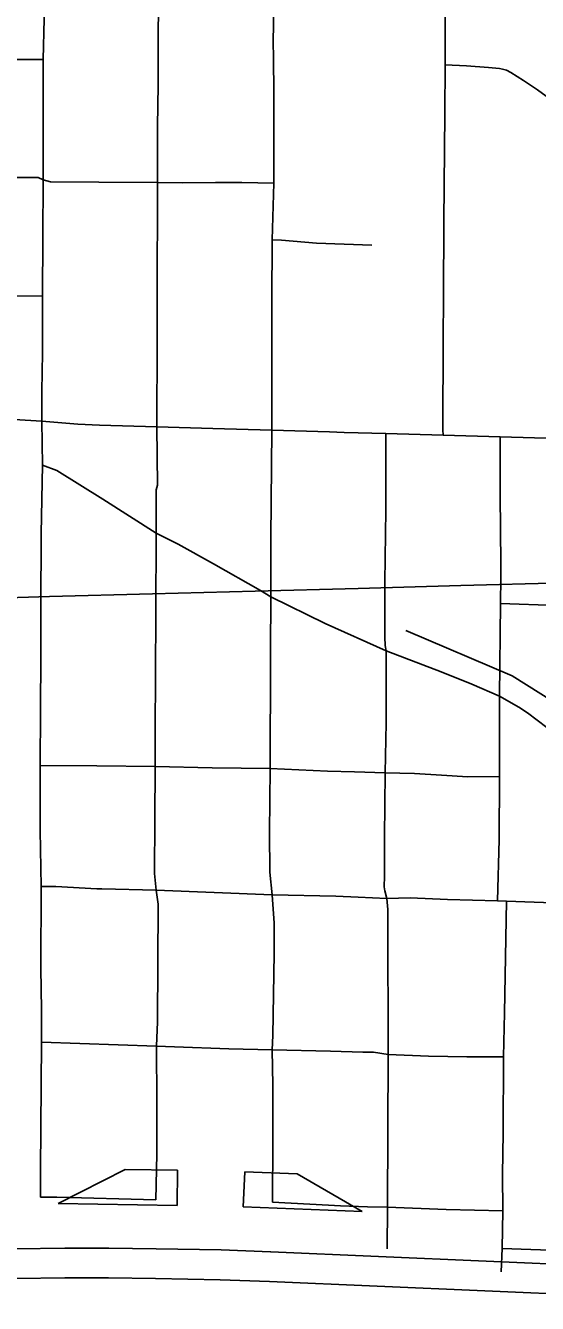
# Model space of a CAD drawing. Extents: x -19 to 366, y -4 to 359.
# Drawn here: x 152.547 to 152.823, y 191.169 to 191.86 of the extents above; entities that cross this region are included whole.
import ezdxf

# ---------------------------------------------------------------- set-up
doc = ezdxf.new("R2010")
doc.units = 0
for name, color, linetype in [('R_Exist Surface Annot', 7, 'Continuous'), ('R_Striping', 7, 'Continuous'), ('R_Temp Easement', 7, 'Continuous'), ('R_Xsect Slope', 7, 'Continuous'), ('Sheet Fence', 7, 'Continuous')]:
    doc.layers.add(name, color=color, linetype=linetype)

msp = doc.modelspace()

# ---------------------------------------------------------------- linework, layer by layer
at = {"layer": 'R_Exist Surface Annot'}
msp.add_line((152.67838, 191.18106), (152.67829, 191.18106), dxfattribs=at)
for points in [[(152.42277, 191.19631), (152.45895, 191.19699), (152.54129, 191.19871), (152.56769, 191.19913), (152.5915, 191.19914), (152.61707, 191.19873), (152.65216, 191.19812), (152.67888, 191.19715)], [(152.67908, 191.19714), (152.85351, 191.18959), (152.92164, 191.18668)], [(152.67829, 191.18106), (152.65173, 191.18203), (152.6168, 191.18264), (152.59137, 191.18304), (152.56782, 191.18303), (152.54159, 191.18262), (152.45927, 191.1809), (152.42308, 191.18021)], [(152.92096, 191.1706), (152.85282, 191.17351), (152.67838, 191.18106)]]:
    msp.add_lwpolyline(points, dxfattribs=at)
at = {"layer": 'R_Striping'}
for points in [[(152.61787, 191.77511), (152.61788, 191.80559), (152.61812, 191.82774), (152.61826, 191.83889), (152.61827, 191.84148), (152.61831, 191.88289), (152.619, 191.90759)], [(152.68061, 191.7748), (152.68073, 191.8224), (152.6804, 191.84368), (152.68031, 191.84991), (152.68073, 191.87395), (152.68086, 191.90768)], [(152.77324, 191.83881), (152.77336, 191.90706)], [(152.55612, 191.84163), (152.55663, 191.86359), (152.55661, 191.87456)], [(152.55612, 191.84163), (152.52614, 191.84169), (152.49631, 191.84211), (152.49493, 191.84213), (152.4654, 191.84222), (152.43462, 191.84254)], [(152.5561, 191.80991), (152.55612, 191.84163)], [(152.77215, 191.63861), (152.7719, 191.64146), (152.7721, 191.69028), (152.77224, 191.71334), (152.77249, 191.75389), (152.77302, 191.81235), (152.77324, 191.83881)], [(152.83569, 191.81609), (152.82306, 191.82513), (152.81551, 191.83028), (152.80861, 191.83466), (152.80628, 191.83575), (152.80422, 191.83637), (152.80251, 191.83671), (152.79664, 191.83733), (152.78477, 191.83824), (152.77324, 191.83881)], [(152.55615, 191.77659), (152.5561, 191.80991)], [(152.55615, 191.77659), (152.55334, 191.77786), (152.50339, 191.7779), (152.49809, 191.77795), (152.45807, 191.77833), (152.43787, 191.77823), (152.43431, 191.77859)], [(152.55592, 191.74559), (152.55615, 191.77659)], [(152.5862, 191.77524), (152.55995, 191.77543), (152.55615, 191.77659)], [(152.61787, 191.77511), (152.5862, 191.77524)], [(152.61753, 191.64306), (152.61756, 191.68944), (152.61763, 191.7117), (152.61787, 191.77511)], [(152.64913, 191.77514), (152.63113, 191.775), (152.61787, 191.77511)], [(152.68061, 191.7748), (152.66334, 191.77509), (152.64913, 191.77514)], [(152.67971, 191.74409), (152.68061, 191.7748)], [(152.55578, 191.71363), (152.55592, 191.74559)], [(152.67954, 191.64119), (152.67965, 191.71108), (152.67971, 191.74409)], [(152.73365, 191.74127), (152.70364, 191.74229), (152.68476, 191.74395), (152.67971, 191.74409)], [(152.55578, 191.71363), (152.49346, 191.71399), (152.49147, 191.714), (152.4645, 191.71384), (152.43388, 191.71392)], [(152.55566, 191.68299), (152.55578, 191.71363)], [(152.55541, 191.64606), (152.55543, 191.66218), (152.55566, 191.68299)], [(152.55541, 191.64606), (152.54037, 191.64696), (152.52078, 191.64779), (152.50597, 191.64811), (152.48578, 191.64856), (152.43341, 191.64947)], [(152.55541, 191.64606), (152.55563, 191.62228)], [(152.58643, 191.64397), (152.57474, 191.64454), (152.55541, 191.64606)], [(152.61753, 191.64306), (152.58643, 191.64397)], [(152.61753, 191.64306), (152.61779, 191.61148), (152.6171, 191.60903), (152.61712, 191.58555)], [(152.64771, 191.64217), (152.61753, 191.64306)], [(152.67954, 191.64119), (152.64771, 191.64217)], [(152.67954, 191.64119), (152.67898, 191.583), (152.67913, 191.55121)], [(152.71078, 191.64029), (152.67954, 191.64119)], [(152.74108, 191.63942), (152.7187, 191.64006), (152.71078, 191.64029)], [(152.74108, 191.63942), (152.74111, 191.598), (152.74064, 191.55914), (152.74062, 191.54864), (152.7406, 191.52934), (152.74074, 191.52486), (152.7413, 191.52199)], [(152.77215, 191.63861), (152.74108, 191.63942)], [(152.80301, 191.6377), (152.77215, 191.63861)], [(152.80301, 191.6377), (152.80301, 191.60613), (152.80329, 191.56907), (152.80332, 191.56654), (152.80325, 191.56161), (152.8031, 191.54761)], [(152.83393, 191.63674), (152.80301, 191.6377)], [(152.55563, 191.62228), (152.55502, 191.58544), (152.55486, 191.54483), (152.55483, 191.5372)], [(152.58834, 191.60388), (152.56343, 191.61947), (152.55563, 191.62228)], [(152.61712, 191.58555), (152.58834, 191.60388)], [(152.61712, 191.58555), (152.61688, 191.54199), (152.61653, 191.47775), (152.61665, 191.45939)], [(152.64814, 191.5689), (152.62895, 191.57955), (152.61712, 191.58555)], [(152.67913, 191.55121), (152.67339, 191.55461), (152.64814, 191.5689)], [(152.67913, 191.55121), (152.6789, 191.5218), (152.67887, 191.51727), (152.67867, 191.45828)], [(152.70846, 191.53678), (152.67913, 191.55121)], [(152.8031, 191.54761), (152.80254, 191.49747)], [(152.83359, 191.54646), (152.8031, 191.54761)], [(152.55483, 191.5372), (152.55478, 191.51929), (152.55465, 191.48946)], [(152.7413, 191.52199), (152.70846, 191.53678)], [(152.7413, 191.52199), (152.74126, 191.48297), (152.74078, 191.45599)], [(152.77098, 191.51052), (152.7413, 191.52199)], [(152.80254, 191.49747), (152.78769, 191.50389), (152.77098, 191.51052)], [(152.80254, 191.49747), (152.80258, 191.45409)], [(152.86664, 191.45122), (152.849, 191.4644), (152.82806, 191.48056), (152.81762, 191.48836), (152.813, 191.49143), (152.80254, 191.49747)], [(152.55465, 191.48946), (152.55453, 191.46006)], [(152.55453, 191.46006), (152.55444, 191.43782)], [(152.61665, 191.45939), (152.58505, 191.45971), (152.55453, 191.46006)], [(152.61665, 191.45939), (152.61632, 191.43085), (152.61628, 191.40153), (152.61716, 191.39256)], [(152.64744, 191.45875), (152.61665, 191.45939)], [(152.67867, 191.45828), (152.64744, 191.45875)], [(152.67867, 191.45828), (152.67837, 191.42379)], [(152.70966, 191.45698), (152.67867, 191.45828)], [(152.74078, 191.45599), (152.72419, 191.45651), (152.70966, 191.45698)], [(152.74078, 191.45599), (152.74052, 191.42145)], [(152.77128, 191.45471), (152.75673, 191.45565), (152.74078, 191.45599)], [(152.80258, 191.45409), (152.78545, 191.4538), (152.77128, 191.45471)], [(152.80258, 191.45409), (152.80232, 191.42002)], [(152.55444, 191.43782), (152.55438, 191.42485), (152.55493, 191.39456)], [(152.67837, 191.42379), (152.67842, 191.40228), (152.67981, 191.38998)], [(152.74052, 191.42145), (152.74042, 191.40022), (152.74024, 191.39441), (152.74054, 191.39218), (152.74165, 191.38817)], [(152.80232, 191.42002), (152.80145, 191.38676)], [(152.55493, 191.39456), (152.55476, 191.3503)], [(152.61716, 191.39256), (152.5877, 191.39328), (152.58497, 191.39334), (152.56294, 191.39454), (152.55493, 191.39456)], [(152.61716, 191.39256), (152.61812, 191.38495), (152.61787, 191.32145), (152.61736, 191.30835)], [(152.67981, 191.38998), (152.61716, 191.39256)], [(152.67981, 191.38998), (152.68081, 191.37469), (152.68078, 191.35984)], [(152.74165, 191.38817), (152.72621, 191.38883), (152.7141, 191.38936), (152.67981, 191.38998)], [(152.80145, 191.38676), (152.77445, 191.38759), (152.75432, 191.38839), (152.74165, 191.38817)], [(152.74165, 191.38817), (152.74219, 191.3822), (152.74229, 191.3772), (152.7425, 191.30371)], [(152.80643, 191.38656), (152.80145, 191.38676)], [(152.80643, 191.38656), (152.8053, 191.32623)], [(152.83623, 191.38563), (152.80643, 191.38656)], [(152.68078, 191.35984), (152.68078, 191.35831), (152.68021, 191.31407), (152.67975, 191.30634)], [(152.55476, 191.3503), (152.55509, 191.32815), (152.55512, 191.31047)], [(152.8053, 191.32623), (152.8048, 191.30241)], [(152.55512, 191.31047), (152.55459, 191.24109), (152.5547, 191.22657)], [(152.61736, 191.30835), (152.55512, 191.31047)], [(152.61736, 191.30835), (152.61751, 191.27804), (152.6174, 191.24997), (152.617, 191.2252)], [(152.67975, 191.30634), (152.65636, 191.30687), (152.62708, 191.30788), (152.61736, 191.30835)], [(152.67975, 191.30634), (152.68011, 191.28711), (152.68013, 191.25725), (152.67987, 191.22395)], [(152.71121, 191.30547), (152.67975, 191.30634)], [(152.7425, 191.30371), (152.73457, 191.30496), (152.72872, 191.30507), (152.71121, 191.30547)], [(152.7425, 191.30371), (152.74215, 191.2212)], [(152.7746, 191.30271), (152.76419, 191.30294), (152.7425, 191.30371)], [(152.8048, 191.30241), (152.78486, 191.30249), (152.7746, 191.30271)], [(152.8048, 191.30241), (152.80463, 191.26147)], [(152.80463, 191.26147), (152.80414, 191.23898), (152.8043, 191.2193)], [(152.617, 191.2252), (152.56339, 191.22657), (152.5547, 191.22657)], [(152.71024, 191.22224), (152.67987, 191.22395)], [(152.74215, 191.2212), (152.73122, 191.22149), (152.71664, 191.22187), (152.71024, 191.22224)], [(152.74215, 191.2212), (152.74189, 191.19878)], [(152.77378, 191.22005), (152.74215, 191.2212)], [(152.8043, 191.2193), (152.77378, 191.22005)], [(152.8043, 191.2193), (152.80399, 191.19889)], [(152.80399, 191.19889), (152.80351, 191.18628)], [(152.83491, 191.19773), (152.80399, 191.19889)]]:
    msp.add_lwpolyline(points, dxfattribs=at)
at = {"layer": 'R_Temp Easement'}
msp.add_lwpolyline([(152.75199, 191.53294), (152.80935, 191.50845), (152.85447, 191.48013)], dxfattribs=at)
at = {"layer": 'R_Xsect Slope'}
for p, q in [((152.60029, 191.24163), (152.56419, 191.22328)), ((152.6287, 191.24116), (152.60029, 191.24163)), ((152.62839, 191.22222), (152.6287, 191.24116)), ((152.66419, 191.22143), (152.66494, 191.24035)), ((152.66494, 191.24035), (152.69333, 191.23921)), ((152.69333, 191.23921), (152.72834, 191.21886)), ((152.56419, 191.22328), (152.62839, 191.22222)), ((152.72834, 191.21886), (152.66419, 191.22143))]:
    msp.add_line(p, q, dxfattribs=at)
at = {"layer": 'Sheet Fence'}
for points in [[(156.50946, 189.3937), (156.44759, 191.65634), (156.2114, 200.27623), (155.97446, 208.89626), (155.73678, 217.51643), (155.49836, 226.13674), (155.2592, 234.75719), (155.01929, 243.37778), (154.77865, 251.9985), (154.53727, 260.61937), (154.29515, 269.24038), (154.0523, 277.86152), (153.80871, 286.48281), (153.56438, 295.10424), (153.31933, 303.72581), (153.07354, 312.34752), (152.82702, 320.96938), (152.57978, 329.59137), (152.3318, 338.21351), (152.0831, 346.83579)], [(154.11585, 1.87092), (153.9063, 10.48743), (153.69602, 19.10409), (153.48501, 27.72087), (153.27327, 36.3378), (153.0608, 44.95486), (152.84759, 53.57206), (152.63366, 62.1894), (152.419, 70.80688), (152.20362, 79.42449), (151.98751, 88.04225), (151.77068, 96.66014), (151.55312, 105.27817), (151.33484, 113.89634), (151.11584, 122.51465), (150.89612, 131.13311), (150.67568, 139.7517), (150.45452, 148.37043), (150.23264, 156.98931), (150.01005, 165.60832), (149.78674, 174.22748), (149.56272, 182.84677), (149.33799, 191.46621), (149.11254, 200.0858), (148.88638, 208.70552), (148.65952, 217.32539), (148.43194, 225.9454), (148.20366, 234.56555), (147.97466, 243.18584), (147.74497, 251.80628), (147.51457, 260.42687), (147.28346, 269.04759), (147.05165, 277.66846), (146.81914, 286.28948), (146.58593, 294.91064), (146.35202, 303.53194), (146.11742, 312.15339), (145.88211, 320.77499), (145.64611, 329.39673), (145.40941, 338.01861), (145.17202, 346.64065)], [(0, 189.51617), (7.11214, 189.52059), (14.22427, 189.53386), (21.33637, 189.55597), (28.44845, 189.58693), (35.56048, 189.62672), (42.67245, 189.67537), (49.78436, 189.73285), (56.89619, 189.79918), (64.00793, 189.87436), (71.11958, 189.95838), (78.23111, 190.05124), (85.34253, 190.15294), (92.45381, 190.26349), (99.56495, 190.38288), (106.67593, 190.51112), (113.78675, 190.6482), (120.89739, 190.79412), (128.00785, 190.94888), (135.11811, 191.11248), (142.22816, 191.28493), (149.33799, 191.46621), (156.44759, 191.65634), (163.55694, 191.85531), (170.66605, 192.06312), (177.77489, 192.27977), (184.88345, 192.50526), (191.99173, 192.73959), (199.09971, 192.98276), (206.20739, 193.23477), (213.31474, 193.49561), (220.42177, 193.7653), (227.52845, 194.04382), (234.63479, 194.33118), (241.74076, 194.62738), (248.84635, 194.93241), (255.95157, 195.24628), (263.05638, 195.56898), (270.16079, 195.90052), (277.26478, 196.24089), (284.36834, 196.5901), (291.47147, 196.94814), (298.57414, 197.31501), (305.67635, 197.69072), (312.77809, 198.07525), (319.87934, 198.46862), (326.9801, 198.87082), (334.08035, 199.28185), (341.18009, 199.7017)]]:
    msp.add_spline(points, degree=3, dxfattribs=at)

doc.saveas('drawing.dxf')
